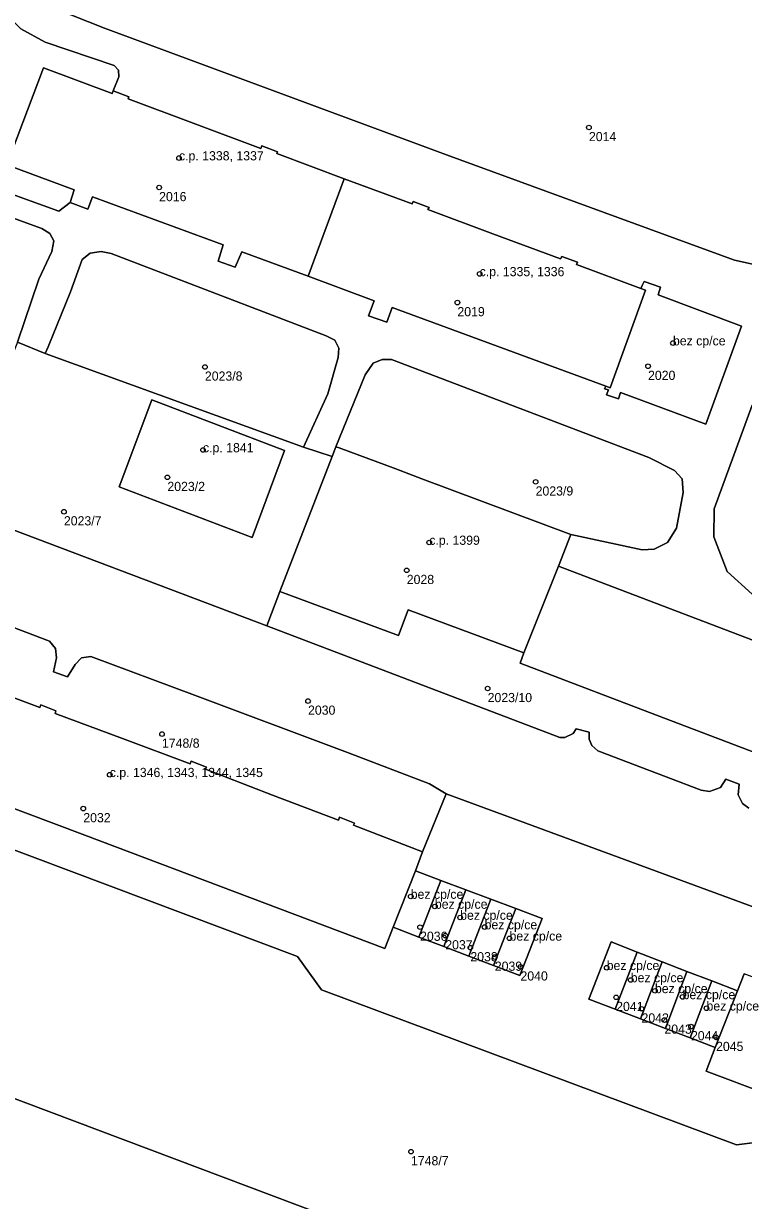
# Model space of a CAD drawing. Extents: x -878211 to -870363, y -1058464 to -1052522.
# Drawn here: x -874721.8 to -874643.5, y -1055566.8 to -1055438.7 of the extents above; entities that cross this region are included whole.
import ezdxf

# ---------------------------------------------------------------- set-up
doc = ezdxf.new("R2010")
doc.units = 0
for name, color, linetype in [('Definiční body', 7, 'Continuous'), ('Polygon budovy', 7, 'Continuous'), ('Polygon parcely', 7, 'Continuous')]:
    doc.layers.add(name, color=color, linetype=linetype)

msp = doc.modelspace()

# ---------------------------------------------------------------- linework, layer by layer
at = {"layer": 'Definiční body'}
for centre in [(-874660.26, -1055450.00994), (-874704.86, -1055453.33994), (-874707.02, -1055456.53994), (-874672.15, -1055465.93994), (-874674.57, -1055469.05994), (-874651.12, -1055473.46994), (-874702.04, -1055476.06994), (-874653.83, -1055475.98994), (-874702.25, -1055485.09994), (-874706.12, -1055488.07994), (-874666.06, -1055488.56994), (-874717.38, -1055491.81994), (-874677.63, -1055495.16994), (-874680.08, -1055498.19994), (-874671.28, -1055511.04994), (-874690.82, -1055512.41994), (-874706.71, -1055516.00994), (-874712.39, -1055520.43994), (-874715.27, -1055524.11994), (-874679.65, -1055533.68994), (-874677.02, -1055534.76994), (-874674.27, -1055535.96994), (-874678.63, -1055537.01994), (-874671.61, -1055537.00994), (-874675.89, -1055537.94994), (-874668.9, -1055538.23994), (-874673.16, -1055539.24994), (-874670.5, -1055540.27994), (-874667.71, -1055541.33994), (-874658.33, -1055541.43994), (-874655.71, -1055542.76994), (-874657.3, -1055544.65994), (-874653.08, -1055543.94994), (-874650.07, -1055544.60994), (-874654.54, -1055545.90994), (-874647.47, -1055545.84994), (-874652.05, -1055547.12994), (-874649.16, -1055547.83994), (-874646.43, -1055549.00994), (-874679.62, -1055561.44994)]:
    msp.add_circle(centre, 0.25, dxfattribs=at)
at = {"layer": 'Polygon budovy'}
for points in [[(-874695.97, -1055452.29), (-874710.38, -1055446.89), (-874710.3, -1055446.67), (-874712.01, -1055446.03), (-874712.13, -1055446.3), (-874719.59, -1055443.53), (-874723.57, -1055454.09), (-874716.25, -1055456.81), (-874716.71, -1055458.19), (-874714.76, -1055458.88), (-874714.27, -1055457.55), (-874700.04, -1055462.79), (-874700.6, -1055464.56), (-874698.75, -1055465.21), (-874698.04, -1055463.54), (-874690.81, -1055466.2), (-874686.88, -1055455.61), (-874694.23, -1055452.84), (-874694.14, -1055452.66), (-874695.85, -1055452.02)], [(-874681.68, -1055469.6), (-874658.44, -1055478.16), (-874657.94, -1055478.34), (-874654.11, -1055467.72), (-874654.61, -1055467.53), (-874661.63, -1055464.91), (-874661.51, -1055464.67), (-874663.2, -1055464.04), (-874663.34, -1055464.3), (-874670.73, -1055461.57), (-874677.78, -1055458.94), (-874677.66, -1055458.7), (-874679.4, -1055458.08), (-874679.5, -1055458.33), (-874686.88, -1055455.61), (-874690.81, -1055466.2), (-874683.63, -1055468.88), (-874684.23, -1055470.49), (-874682.24, -1055471.2)], [(-874658.44, -1055478.16), (-874658.55, -1055478.44), (-874658.14, -1055478.56), (-874658.34, -1055479.1), (-874657.06, -1055479.54), (-874656.82, -1055478.84), (-874647.54, -1055482.29), (-874643.65, -1055471.62), (-874652.73, -1055468.23), (-874652.46, -1055467.4), (-874654.27, -1055466.77), (-874654.47, -1055467.21), (-874654.61, -1055467.53), (-874654.11, -1055467.72), (-874657.94, -1055478.34)], [(-874711.36, -1055489.1), (-874696.89, -1055494.62), (-874693.37, -1055485.14), (-874707.8, -1055479.66)], [(-874688.19, -1055485.81), (-874693.88, -1055500.51), (-874680.97, -1055505.28), (-874679.92, -1055502.48), (-874667.34, -1055507.19), (-874663.56, -1055497.74), (-874662.23, -1055494.28), (-874678.44, -1055488.23), (-874681.28, -1055487.17), (-874687.45, -1055484.87), (-874687.78, -1055484.75)], [(-874614.67, -1055516.39), (-874663.56, -1055497.74), (-874667.34, -1055507.19), (-874667.76, -1055508.3), (-874651.38, -1055514.53), (-874635.16, -1055520.71), (-874618.82, -1055526.95), (-874602.54, -1055533.15), (-874598.33, -1055522.58)], [(-874679.14, -1055530.89), (-874681.56, -1055537.04), (-874678.75, -1055538.11), (-874676.37, -1055531.93)], [(-874676.37, -1055531.93), (-874678.75, -1055538.11), (-874676.05, -1055539.14), (-874673.64, -1055532.97)], [(-874673.64, -1055532.97), (-874676.05, -1055539.14), (-874673.33, -1055540.17), (-874670.93, -1055533.99)], [(-874670.93, -1055533.99), (-874673.33, -1055540.17), (-874670.66, -1055541.19), (-874668.21, -1055535.01)], [(-874668.21, -1055535.01), (-874670.66, -1055541.19), (-874667.77, -1055542.29), (-874665.35, -1055536.09)], [(-874657.86, -1055538.63), (-874660.28, -1055544.84), (-874657.4, -1055545.94), (-874655, -1055539.74)], [(-874655, -1055539.74), (-874657.4, -1055545.94), (-874654.66, -1055546.99), (-874652.31, -1055540.78)], [(-874652.31, -1055540.78), (-874654.66, -1055546.99), (-874651.93, -1055548.04), (-874649.6, -1055541.83)], [(-874649.6, -1055541.83), (-874651.93, -1055548.04), (-874649.25, -1055549.07), (-874646.88, -1055542.88)], [(-874610.6, -1055554.49), (-874643.39, -1055542.1), (-874644.11, -1055543.95), (-874646.52, -1055550.11), (-874647.52, -1055552.69), (-874614.7, -1055565.02)], [(-874646.88, -1055542.88), (-874649.25, -1055549.07), (-874646.52, -1055550.11), (-874644.11, -1055543.95)]]:
    msp.add_lwpolyline(points, close=True, dxfattribs=at)
msp.add_lwpolyline([(-874731.43, -1055520.9), (-874715.1, -1055527.01), (-874682.47, -1055539.34), (-874681.56, -1055537.04), (-874679.14, -1055530.89), (-874678.35, -1055528.83), (-874685.87, -1055525.94), (-874685.75, -1055525.71), (-874687.4, -1055525.06), (-874687.51, -1055525.37), (-874694.67, -1055522.66), (-874701.96, -1055519.84), (-874701.86, -1055519.62), (-874703.53, -1055518.97), (-874703.64, -1055519.26), (-874710.99, -1055516.49), (-874718.33, -1055513.77), (-874718.24, -1055513.47), (-874719.88, -1055512.84), (-874720, -1055513.11), (-874727.27, -1055510.4)], dxfattribs=at)
at = {"layer": 'Polygon parcely'}
for points in [[(-874712.01, -1055446.03), (-874711.4, -1055444.5), (-874711.43, -1055443.76), (-874711.91, -1055443.27), (-874719.42, -1055440.72), (-874722.05, -1055439.28), (-874723.71, -1055437.63), (-874726.87, -1055433.26), (-874735.86, -1055435.15), (-874742.14, -1055437.1), (-874742.64, -1055437.69), (-874742.53, -1055438.57), (-874733.82, -1055452), (-874732.82, -1055453.21), (-874731.73, -1055453.99), (-874724.39, -1055456.79), (-874717.93, -1055459.11), (-874716.71, -1055458.19), (-874716.25, -1055456.81), (-874723.57, -1055454.09), (-874719.59, -1055443.53), (-874712.13, -1055446.3)], [(-874690.81, -1055466.2), (-874686.88, -1055455.61), (-874694.23, -1055452.84), (-874694.14, -1055452.66), (-874695.85, -1055452.02), (-874695.97, -1055452.29), (-874710.38, -1055446.89), (-874710.3, -1055446.67), (-874712.01, -1055446.03), (-874712.13, -1055446.3), (-874719.59, -1055443.53), (-874723.57, -1055454.09), (-874716.25, -1055456.81), (-874716.71, -1055458.19), (-874714.76, -1055458.88), (-874714.27, -1055457.55), (-874700.04, -1055462.79), (-874700.6, -1055464.56), (-874698.75, -1055465.21), (-874698.04, -1055463.54)], [(-874658.44, -1055478.16), (-874657.94, -1055478.34), (-874654.11, -1055467.72), (-874654.61, -1055467.53), (-874661.63, -1055464.91), (-874661.51, -1055464.67), (-874663.2, -1055464.04), (-874663.34, -1055464.3), (-874670.73, -1055461.57), (-874677.78, -1055458.94), (-874677.66, -1055458.7), (-874679.4, -1055458.08), (-874679.5, -1055458.33), (-874686.88, -1055455.61), (-874690.81, -1055466.2), (-874683.63, -1055468.88), (-874684.23, -1055470.49), (-874682.24, -1055471.2), (-874681.68, -1055469.6)], [(-874691.3, -1055484.79), (-874688.66, -1055478.99), (-874687.54, -1055475.03), (-874687.46, -1055474.04), (-874687.92, -1055473.15), (-874688.84, -1055472.68), (-874712.24, -1055463.71), (-874713.33, -1055463.51), (-874714.54, -1055463.67), (-874715.4, -1055464.36), (-874716.65, -1055467.91), (-874719.1, -1055473.86), (-874719.42, -1055474.6)], [(-874647.54, -1055482.29), (-874643.65, -1055471.62), (-874652.73, -1055468.23), (-874652.46, -1055467.4), (-874654.27, -1055466.77), (-874654.47, -1055467.21), (-874654.61, -1055467.53), (-874654.11, -1055467.72), (-874657.94, -1055478.34), (-874658.44, -1055478.16), (-874658.55, -1055478.44), (-874658.14, -1055478.56), (-874658.34, -1055479.1), (-874657.06, -1055479.54), (-874656.82, -1055478.84)], [(-874695.29, -1055504.22), (-874693.88, -1055500.51), (-874688.19, -1055485.81), (-874691.3, -1055484.79), (-874719.42, -1055474.6), (-874722.43, -1055473.36), (-874729.63, -1055491.24)], [(-874624.12, -1055476.19), (-874631.58, -1055473.98), (-874634.58, -1055474.29), (-874637.74, -1055475.59), (-874640.68, -1055477.81), (-874642.51, -1055480.23), (-874646.62, -1055491.49), (-874646.66, -1055494.54), (-874645.24, -1055498.31), (-874642.5, -1055500.79), (-874625.34, -1055507.46), (-874599.56, -1055517.26), (-874597.05, -1055517.69), (-874593.58, -1055517.35), (-874591.67, -1055516.54), (-874590.02, -1055515.36), (-874585.84, -1055492.73), (-874587.63, -1055490.68), (-874589.59, -1055489.42)], [(-874662.23, -1055494.28), (-874654.46, -1055495.96), (-874653.17, -1055495.9), (-874651.73, -1055495.16), (-874650.73, -1055493.62), (-874650, -1055489.73), (-874650.12, -1055488.24), (-874650.97, -1055487.34), (-874653.73, -1055485.92), (-874681.74, -1055475.27), (-874682.75, -1055475.26), (-874683.72, -1055475.67), (-874684.59, -1055476.94), (-874687.78, -1055484.75), (-874687.45, -1055484.87), (-874681.28, -1055487.17), (-874678.44, -1055488.23)], [(-874696.89, -1055494.62), (-874693.37, -1055485.14), (-874707.8, -1055479.66), (-874711.36, -1055489.1)], [(-874696.89, -1055494.62), (-874711.36, -1055489.1), (-874707.8, -1055479.66), (-874693.37, -1055485.14)], [(-874687.78, -1055484.75), (-874688.19, -1055485.81), (-874693.88, -1055500.51), (-874680.97, -1055505.28), (-874679.92, -1055502.48), (-874667.34, -1055507.19), (-874663.56, -1055497.74), (-874662.23, -1055494.28), (-874678.44, -1055488.23), (-874681.28, -1055487.17), (-874687.45, -1055484.87)], [(-874602.54, -1055533.15), (-874598.33, -1055522.58), (-874614.67, -1055516.39), (-874663.56, -1055497.74), (-874667.34, -1055507.19), (-874667.76, -1055508.3), (-874651.38, -1055514.53), (-874635.16, -1055520.71), (-874618.82, -1055526.95)], [(-874676.37, -1055531.93), (-874679.14, -1055530.89), (-874681.56, -1055537.04), (-874678.75, -1055538.11)], [(-874676.05, -1055539.14), (-874673.64, -1055532.97), (-874676.37, -1055531.93), (-874678.75, -1055538.11)], [(-874673.33, -1055540.17), (-874670.93, -1055533.99), (-874673.64, -1055532.97), (-874676.05, -1055539.14)], [(-874670.66, -1055541.19), (-874668.21, -1055535.01), (-874670.93, -1055533.99), (-874673.33, -1055540.17)], [(-874670.66, -1055541.19), (-874667.77, -1055542.29), (-874665.35, -1055536.09), (-874668.21, -1055535.01)], [(-874657.4, -1055545.94), (-874655, -1055539.74), (-874657.86, -1055538.63), (-874660.28, -1055544.84)], [(-874654.66, -1055546.99), (-874652.31, -1055540.78), (-874655, -1055539.74), (-874657.4, -1055545.94)], [(-874651.93, -1055548.04), (-874649.6, -1055541.83), (-874652.31, -1055540.78), (-874654.66, -1055546.99)], [(-874649.25, -1055549.07), (-874646.88, -1055542.88), (-874649.6, -1055541.83), (-874651.93, -1055548.04)], [(-874614.7, -1055565.02), (-874610.6, -1055554.49), (-874643.39, -1055542.1), (-874644.11, -1055543.95), (-874646.52, -1055550.11), (-874647.52, -1055552.69)], [(-874646.52, -1055550.11), (-874644.11, -1055543.95), (-874646.88, -1055542.88), (-874649.25, -1055549.07)]]:
    msp.add_lwpolyline(points, close=True, dxfattribs=at)
for points in [[(-874718.37, -1055437.06), (-874712.96, -1055439.19), (-874675.75, -1055452.99), (-874644.41, -1055464.43), (-874640.65, -1055465.29), (-874636.83, -1055465.31), (-874618.65, -1055472.43), (-874615.9, -1055475.45), (-874592.29, -1055484.56), (-874590.44, -1055484.72), (-874588.09, -1055484.48), (-874585.34, -1055483.45), (-874583.9, -1055482.52), (-874579.11, -1055457.15), (-874579.03, -1055453.97), (-874580.2, -1055451.34), (-874582.36, -1055449.17), (-874585.12, -1055447.87), (-874617.37, -1055441.86), (-874655.01, -1055434.81)], [(-874640.65, -1055465.29), (-874644.41, -1055464.43), (-874675.75, -1055452.99), (-874712.96, -1055439.19), (-874718.37, -1055437.06)], [(-874722.05, -1055439.28), (-874719.42, -1055440.72), (-874711.91, -1055443.27), (-874711.43, -1055443.76), (-874711.4, -1055444.5), (-874712.01, -1055446.03), (-874710.3, -1055446.67), (-874710.38, -1055446.89), (-874695.97, -1055452.29), (-874695.85, -1055452.02), (-874694.14, -1055452.66), (-874694.23, -1055452.84), (-874686.88, -1055455.61), (-874679.5, -1055458.33), (-874679.4, -1055458.08)], [(-874679.4, -1055458.08), (-874677.66, -1055458.7), (-874677.78, -1055458.94), (-874670.73, -1055461.57), (-874663.34, -1055464.3), (-874663.2, -1055464.04), (-874661.51, -1055464.67), (-874661.63, -1055464.91), (-874654.61, -1055467.53), (-874654.47, -1055467.21), (-874654.27, -1055466.77), (-874652.46, -1055467.4), (-874652.73, -1055468.23), (-874643.65, -1055471.62), (-874647.54, -1055482.29), (-874656.82, -1055478.84), (-874657.06, -1055479.54), (-874658.34, -1055479.1), (-874658.14, -1055478.56), (-874658.55, -1055478.44), (-874658.44, -1055478.16), (-874681.68, -1055469.6), (-874682.24, -1055471.2), (-874684.23, -1055470.49), (-874683.63, -1055468.88), (-874690.81, -1055466.2), (-874698.04, -1055463.54), (-874698.75, -1055465.21), (-874700.6, -1055464.56), (-874700.04, -1055462.79), (-874714.27, -1055457.55), (-874714.76, -1055458.88), (-874716.71, -1055458.19), (-874717.93, -1055459.11), (-874724.39, -1055456.79)], [(-874725.12, -1055459.07), (-874719.79, -1055461), (-874718.9, -1055461.54), (-874718.47, -1055462.34), (-874718.71, -1055463.52), (-874720.09, -1055466.52), (-874722.43, -1055473.36), (-874719.42, -1055474.6), (-874719.1, -1055473.86), (-874716.65, -1055467.91), (-874715.4, -1055464.36), (-874714.54, -1055463.67), (-874713.33, -1055463.51), (-874712.24, -1055463.71), (-874688.84, -1055472.68), (-874687.92, -1055473.15), (-874687.46, -1055474.04), (-874687.54, -1055475.03), (-874688.66, -1055478.99), (-874691.3, -1055484.79), (-874688.19, -1055485.81), (-874687.78, -1055484.75), (-874684.59, -1055476.94), (-874683.72, -1055475.67), (-874682.75, -1055475.26), (-874681.74, -1055475.27), (-874653.73, -1055485.92), (-874650.97, -1055487.34), (-874650.12, -1055488.24), (-874650, -1055489.73), (-874650.73, -1055493.62), (-874651.73, -1055495.16), (-874653.17, -1055495.9), (-874654.46, -1055495.96), (-874662.23, -1055494.28), (-874663.56, -1055497.74), (-874614.67, -1055516.39)], [(-874722.43, -1055473.36), (-874720.09, -1055466.52), (-874718.71, -1055463.52), (-874718.47, -1055462.34), (-874718.9, -1055461.54), (-874719.79, -1055461), (-874725.12, -1055459.07)], [(-874642.5, -1055500.79), (-874645.24, -1055498.31), (-874646.66, -1055494.54), (-874646.62, -1055491.49), (-874642.51, -1055480.23)], [(-874643.93, -1055521.45), (-874645.35, -1055520.91), (-874645.95, -1055521.81), (-874647.14, -1055522.25), (-874648.05, -1055522.1), (-874659.3, -1055517.83), (-874659.96, -1055517.24), (-874660.24, -1055516.58), (-874660.25, -1055515.79), (-874661.64, -1055515.44), (-874661.96, -1055515.95), (-874662.88, -1055516.37), (-874663.44, -1055516.37), (-874695.29, -1055504.22), (-874729.63, -1055491.24), (-874741.37, -1055486.85), (-874742.09, -1055486.38), (-874742.43, -1055485.74), (-874742.5, -1055484.94), (-874741.81, -1055483.14)], [(-874635.16, -1055520.71), (-874651.38, -1055514.53), (-874667.76, -1055508.3), (-874667.34, -1055507.19), (-874679.92, -1055502.48), (-874680.97, -1055505.28), (-874693.88, -1055500.51), (-874695.29, -1055504.22), (-874663.44, -1055516.37), (-874662.88, -1055516.37), (-874661.96, -1055515.95), (-874661.64, -1055515.44), (-874660.25, -1055515.79), (-874660.24, -1055516.58), (-874659.96, -1055517.24), (-874659.3, -1055517.83), (-874648.05, -1055522.1), (-874647.14, -1055522.25), (-874645.95, -1055521.81), (-874645.35, -1055520.91), (-874643.93, -1055521.45), (-874644.01, -1055522.64), (-874643.57, -1055523.58), (-874642.87, -1055524.06)], [(-874729.92, -1055501.75), (-874718.96, -1055505.91), (-874718.31, -1055506.69), (-874718.19, -1055507.71), (-874718.5, -1055509.23), (-874716.99, -1055509.79), (-874716.15, -1055508.46), (-874715.45, -1055507.72), (-874714.44, -1055507.59), (-874703.16, -1055511.79), (-874686.54, -1055518.01), (-874677.61, -1055521.42), (-874675.79, -1055522.51), (-874640.85, -1055535.39)], [(-874727.27, -1055510.4), (-874720, -1055513.11), (-874719.88, -1055512.84), (-874718.24, -1055513.47), (-874718.33, -1055513.77), (-874710.99, -1055516.49), (-874703.64, -1055519.26), (-874703.53, -1055518.97), (-874701.86, -1055519.62), (-874701.96, -1055519.84), (-874694.67, -1055522.66), (-874687.51, -1055525.37), (-874687.4, -1055525.06), (-874685.75, -1055525.71), (-874685.87, -1055525.94), (-874678.35, -1055528.83), (-874675.79, -1055522.51), (-874677.61, -1055521.42), (-874686.54, -1055518.01), (-874703.16, -1055511.79), (-874714.44, -1055507.59), (-874715.45, -1055507.72), (-874716.15, -1055508.46), (-874716.99, -1055509.79), (-874718.5, -1055509.23), (-874718.19, -1055507.71), (-874718.31, -1055506.69), (-874718.96, -1055505.91), (-874729.92, -1055501.75)], [(-874731.43, -1055520.9), (-874715.1, -1055527.01), (-874682.47, -1055539.34), (-874681.56, -1055537.04), (-874679.14, -1055530.89), (-874678.35, -1055528.83), (-874685.87, -1055525.94), (-874685.75, -1055525.71), (-874687.4, -1055525.06), (-874687.51, -1055525.37), (-874694.67, -1055522.66), (-874701.96, -1055519.84), (-874701.86, -1055519.62), (-874703.53, -1055518.97), (-874703.64, -1055519.26), (-874710.99, -1055516.49), (-874718.33, -1055513.77), (-874718.24, -1055513.47), (-874719.88, -1055512.84), (-874720, -1055513.11), (-874727.27, -1055510.4)], [(-874745.43, -1055520.12), (-874691.96, -1055540.21), (-874689.36, -1055543.85), (-874644.21, -1055560.72), (-874639.86, -1055560.15), (-874612.24, -1055570.61)], [(-874738.01, -1055549.94), (-874659.32, -1055579.55), (-874580.05, -1055609.64), (-874573.54, -1055619.74), (-874564.87, -1055591.74), (-874565.56, -1055590.03), (-874566.1, -1055589.24), (-874568.64, -1055587.22), (-874571.49, -1055586.09), (-874580.98, -1055582.52), (-874582.02, -1055582.45), (-874582.65, -1055582.8), (-874584.32, -1055582.11), (-874584.82, -1055581.04), (-874597.48, -1055576.26), (-874598.52, -1055576.68), (-874600.35, -1055575.81), (-874600.82, -1055575.01), (-874612.24, -1055570.61), (-874639.86, -1055560.15), (-874644.21, -1055560.72), (-874689.36, -1055543.85), (-874691.96, -1055540.21), (-874745.43, -1055520.12)], [(-874640.85, -1055535.39), (-874675.79, -1055522.51), (-874678.35, -1055528.83), (-874679.14, -1055530.89), (-874676.37, -1055531.93), (-874673.64, -1055532.97), (-874670.93, -1055533.99), (-874668.21, -1055535.01), (-874665.35, -1055536.09), (-874667.77, -1055542.29), (-874670.66, -1055541.19), (-874673.33, -1055540.17), (-874676.05, -1055539.14), (-874678.75, -1055538.11), (-874681.56, -1055537.04), (-874682.47, -1055539.34), (-874715.1, -1055527.01), (-874731.43, -1055520.9)], [(-874642.87, -1055524.06), (-874643.57, -1055523.58), (-874644.01, -1055522.64), (-874643.93, -1055521.45)], [(-874614.7, -1055565.02), (-874647.52, -1055552.69), (-874646.52, -1055550.11), (-874649.25, -1055549.07), (-874651.93, -1055548.04), (-874654.66, -1055546.99), (-874657.4, -1055545.94), (-874660.28, -1055544.84), (-874657.86, -1055538.63), (-874655, -1055539.74), (-874652.31, -1055540.78), (-874649.6, -1055541.83), (-874646.88, -1055542.88), (-874644.11, -1055543.95), (-874643.39, -1055542.1)], [(-874659.32, -1055579.55), (-874738.01, -1055549.94)]]:
    msp.add_lwpolyline(points, dxfattribs=at)

# ---------------------------------------------------------------- texts
at = {"layer": 'Definiční body'}
for s, p in [('2014', (-874660.26, -1055451.499)), ('c.p. 1338, 1337', (-874704.86, -1055453.59)), ('2016', (-874707.02, -1055458.029)), ('c.p. 1335, 1336', (-874672.15, -1055466.19)), ('2019', (-874674.57, -1055470.549)), ('bez cp/ce', (-874651.12, -1055473.72)), ('2023/8', (-874702.04, -1055477.559)), ('2020', (-874653.83, -1055477.479)), ('c.p. 1841', (-874702.25, -1055485.35)), ('2023/2', (-874706.12, -1055489.569)), ('2023/9', (-874666.06, -1055490.059)), ('2023/7', (-874717.38, -1055493.309)), ('c.p. 1399', (-874677.63, -1055495.419)), ('2028', (-874680.08, -1055499.689)), ('2023/10', (-874671.28, -1055512.539)), ('2030', (-874690.82, -1055513.909)), ('1748/8', (-874706.71, -1055517.499)), ('c.p. 1346, 1343, 1344, 1345', (-874712.39, -1055520.69)), ('2032', (-874715.27, -1055525.609)), ('bez cp/ce', (-874679.65, -1055533.94)), ('bez cp/ce', (-874677.02, -1055535.02)), ('bez cp/ce', (-874674.27, -1055536.22)), ('bez cp/ce', (-874671.61, -1055537.26)), ('2036', (-874678.63, -1055538.509)), ('bez cp/ce', (-874668.9, -1055538.49)), ('2037', (-874675.89, -1055539.439)), ('2038', (-874673.16, -1055540.739)), ('2039', (-874670.5, -1055541.769)), ('bez cp/ce', (-874658.33, -1055541.69)), ('2040', (-874667.71, -1055542.829)), ('bez cp/ce', (-874655.71, -1055543.02)), ('bez cp/ce', (-874653.08, -1055544.2)), ('bez cp/ce', (-874650.07, -1055544.86)), ('2041', (-874657.3, -1055546.149)), ('bez cp/ce', (-874647.47, -1055546.1)), ('2042', (-874654.54, -1055547.399)), ('2043', (-874652.05, -1055548.619)), ('2044', (-874649.16, -1055549.329)), ('2045', (-874646.43, -1055550.499)), ('1748/7', (-874679.62, -1055562.939))]:
    msp.add_text(s, height=0.999996, dxfattribs=at).set_placement(p)

doc.saveas('drawing.dxf')
